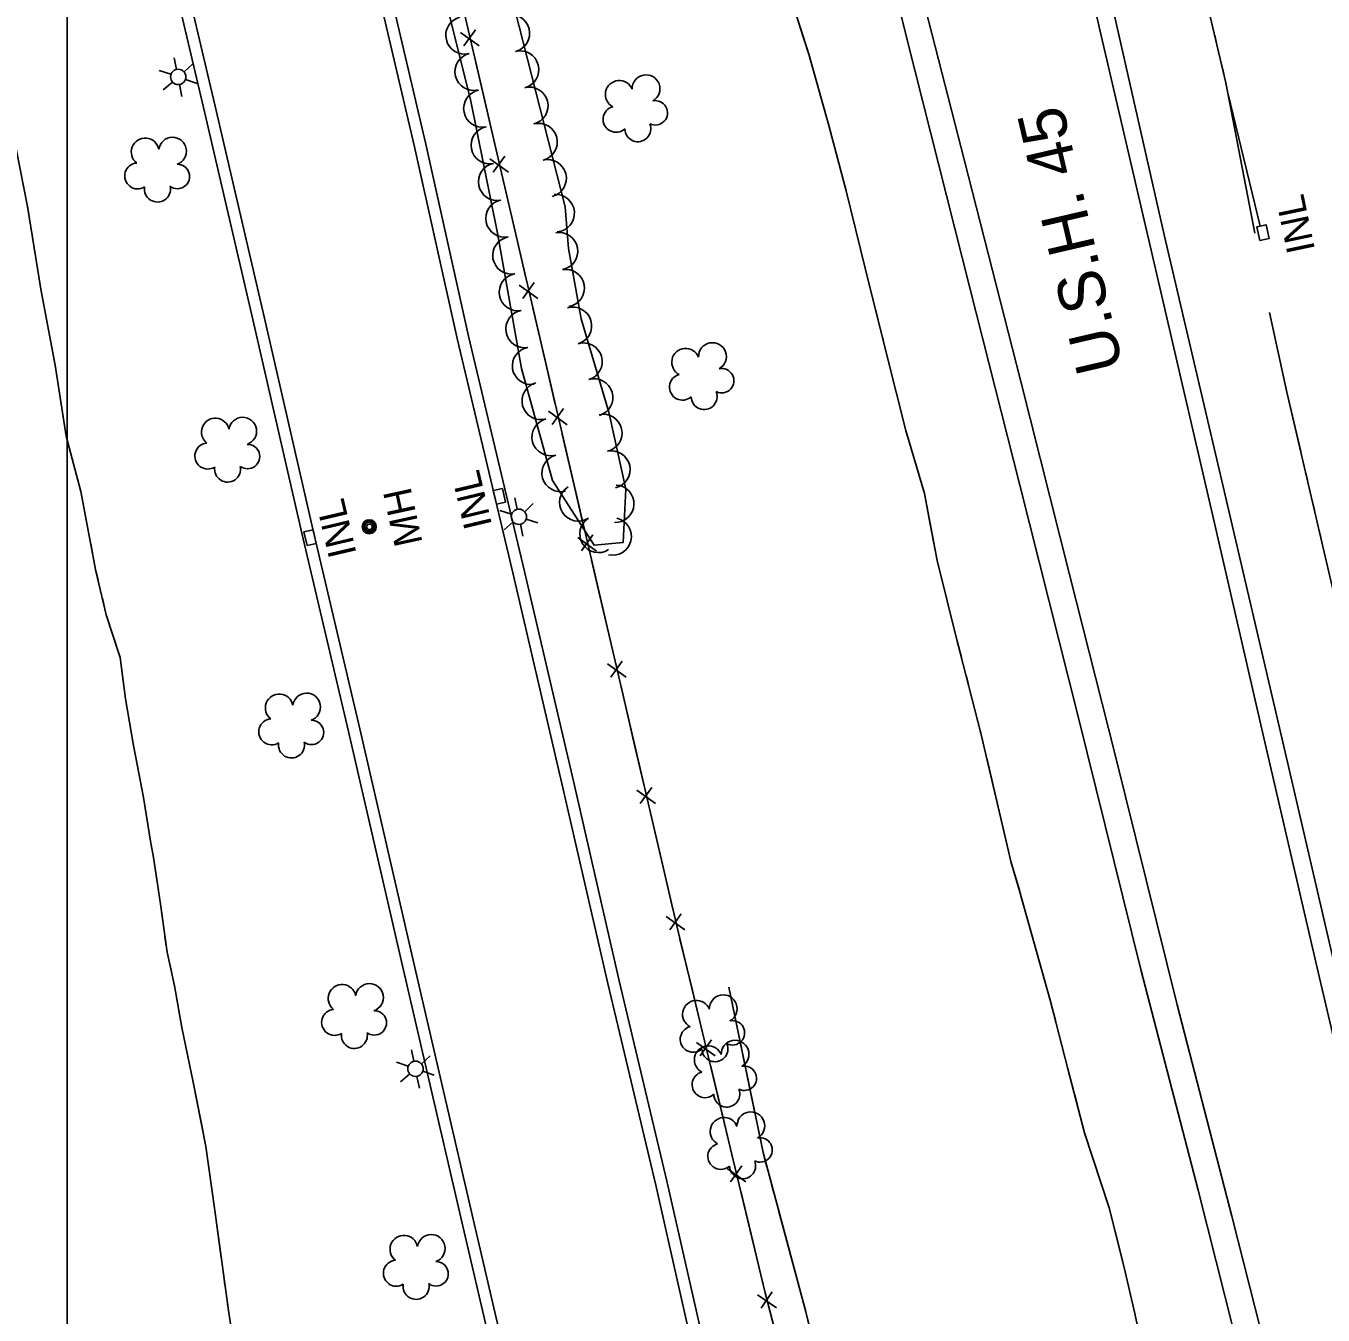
# Model space of a CAD drawing. Extents: x 353423 to 364002, y 127000 to 201942.
# Drawn here: x 361491.2 to 361768.5, y 146165.9 to 146441.4 of the extents above; entities that cross this region are included whole.
import ezdxf

# ---------------------------------------------------------------- set-up
doc = ezdxf.new("R2010")
doc.units = 0
for name, color, linetype in [('E_DTM_SlopeBottom', 7, 'Continuous'), ('E_DTM_SlopeTop', 7, 'Continuous'), ('E_FEN_Generic', 7, 'Continuous'), ('E_LAND_BrushLine', 7, 'Continuous'), ('E_LAND_TreeLine', 7, 'Continuous'), ('E_RW_IP', 7, 'Continuous'), ('E_STRUCT_WingWall', 7, 'Continuous'), ('E_UTL_ETransformer', 7, 'Continuous')]:
    doc.layers.add(name, color=color, linetype=linetype)

msp = doc.modelspace()

# ---------------------------------------------------------------- linework, layer by layer
at = {"layer": 'E_DTM_SlopeBottom'}
for p, q in [((361584.05, 146440.02), (361588.03, 146437.15)), ((361587.23, 146440.58), (361584.79, 146437.16)), ((361590.33, 146413.02), (361594.31, 146410.15)), ((361593.51, 146413.59), (361591.07, 146410.17)), ((361599.79, 146386.59), (361597.35, 146383.17)), ((361596.61, 146386.03), (361600.59, 146383.16)), ((361602.89, 146359.03), (361606.87, 146356.16)), ((361606.07, 146359.6), (361603.63, 146356.18)), ((361609.17, 146332.04), (361613.15, 146329.17)), ((361612.35, 146332.6), (361609.91, 146329.18)), ((361615.46, 146305.04), (361619.44, 146302.18)), ((361618.64, 146305.61), (361616.2, 146302.19)), ((361624.93, 146278.62), (361622.49, 146275.19)), ((361621.76, 146278.05), (361625.73, 146275.18)), ((361628.05, 146251.06), (361632.03, 146248.19)), ((361631.22, 146251.63), (361628.78, 146248.2)), ((361634.53, 146224.1), (361638.53, 146221.26)), ((361637.7, 146224.69), (361635.29, 146221.24)), ((361641.03, 146197.15), (361645.03, 146194.31)), ((361644.2, 146197.74), (361641.78, 146194.3)), ((361650.69, 146170.83), (361648.34, 146167.34)), ((361647.53, 146170.18), (361651.58, 146167.41))]:
    msp.add_line(p, q, dxfattribs=at)
for points in [[(361522.29, 146712.46), (361531.79, 146672.46), (361546.58, 146609.63), (361562.11, 146541.39), (361580.11, 146464.6), (361611.55, 146329.47), (361630.23, 146249.33), (361649.22, 146170.57), (361667.32, 146100.74), (361684.26, 146019.33), (361698.25, 145955.95), (361705.55, 145914.69), (361721.82, 145831.48), (361730.85, 145781.84), (361761.49, 145610.97)], [(361586.96, 146435.16), (361589.51, 146424.19)], [(361589.51, 146424.19), (361591.76, 146414.54)], [(361593.24, 146408.16), (361595.79, 146397.19)], [(361754.94, 146395.55), (361756.9, 146395.96), (361756.28, 146398.9), (361754.32, 146398.49), (361754.94, 146395.55)], [(361595.79, 146397.19), (361598.04, 146387.55)], [(361599.52, 146381.17), (361602.07, 146370.2)], [(361602.07, 146370.2), (361604.32, 146360.55)], [(361605.8, 146354.17), (361608.35, 146343.2)], [(361593.01, 146342.54), (361591.06, 146342.08), (361591.76, 146339.16), (361593.7, 146339.62), (361593.01, 146342.54)], [(361608.35, 146343.2), (361610.6, 146333.55)], [(361551.29, 146330.33), (361553.23, 146330.78), (361552.55, 146333.7), (361550.6, 146333.24), (361551.29, 146330.33)], [(361612.08, 146327.18), (361614.64, 146316.21)], [(361614.64, 146316.21), (361616.89, 146306.56)], [(361618.37, 146300.18), (361620.93, 146289.21)], [(361620.93, 146289.21), (361623.18, 146279.57)], [(361624.66, 146273.19), (361627.22, 146262.22)], [(361627.22, 146262.22), (361629.47, 146252.58)], [(361630.98, 146246.2), (361633.62, 146235.26)], [(361633.62, 146235.26), (361635.94, 146225.62)], [(361637.48, 146219.26), (361640.12, 146208.31)], [(361640.12, 146208.31), (361642.44, 146198.68)], [(361643.97, 146192.32), (361646.61, 146181.37)], [(361646.61, 146181.37), (361648.93, 146171.74)]]:
    msp.add_lwpolyline(points, dxfattribs=at)
at = {"layer": 'E_DTM_SlopeTop'}
for points in [[(361657.83, 146726.99), (361670.41, 146672.19), (361683.83, 146614.12), (361697.16, 146558.07), (361709.77, 146502.91), (361721.88, 146452.51), (361734.47, 146396.74), (361746.51, 146345.35), (361760.16, 146287.12), (361772.57, 146233.64), (361786.29, 146174.77), (361800.08, 146114.65), (361813.05, 146057.72), (361829.54, 145981.86), (361840.98, 145926.43), (361850.52, 145877.27), (361859.96, 145825.13), (361871.59, 145759.63), (361880.63, 145705.64), (361888.75, 145655.61), (361896.8, 145603.86)], [(361635.17, 146152.25), (361625.82, 146193.6), (361615.56, 146236.71), (361605.75, 146279.45), (361595.31, 146324.24), (361583.32, 146374.57), (361574.19, 146415.6), (361564.73, 146456.06), (361553.24, 146505.02), (361541.09, 146556.91), (361526.68, 146619.53), (361516.32, 146664.26), (361503.54, 146718.06)], [(361637.61, 146152.81), (361628.25, 146194.16), (361617.99, 146237.27), (361608.18, 146280.01), (361597.74, 146324.81), (361585.75, 146375.13), (361576.62, 146416.16), (361567.16, 146456.63), (361555.67, 146505.59), (361543.53, 146557.47), (361529.11, 146620.09), (361518.75, 146664.83), (361505.98, 146718.64)], [(361609.78, 146713.65), (361620.1, 146674.5), (361633.85, 146618.79), (361644.96, 146575.71), (361657.08, 146527.41), (361668.99, 146480.61), (361681.18, 146431.95), (361693, 146385.15), (361703.6, 146343.27), (361716.08, 146293.81), (361729.49, 146239.75), (361741.79, 146192.52), (361753.25, 146147.09)], [(361761.5, 146137.56), (361748.92, 146187.02), (361737.25, 146232.19), (361724.04, 146285.63), (361714.23, 146324.13), (361703.77, 146365.71), (361691.81, 146412.58), (361680.7, 146455.96), (361670.13, 146498.45), (361660.2, 146537.7), (361646.69, 146590.93), (361632.34, 146648.02), (361618.6, 146702.23)], [(361888.62, 145635.53), (361875.36, 145717.87), (361866.32, 145771.57), (361858.52, 145816.04), (361849.01, 145867.73), (361840.11, 145915.13), (361831.1, 145959.68), (361821.72, 146003.44), (361812.05, 146047.99), (361801.68, 146092.89), (361790.66, 146139.92), (361778.8, 146190.52), (361766.88, 146241.3), (361755.61, 146290.18), (361745.06, 146336.08), (361731.94, 146392.54), (361716.89, 146457.18), (361706.06, 146503.69), (361690.71, 146568.3), (361675.65, 146633.92), (361660.63, 146698.47)], [(361452.86, 146553.02), (361453.03, 146555.51), (361465.91, 146554.65), (361477.55, 146553.27), (361483.34, 146551.51), (361488.37, 146549.36), (361493.61, 146546.54), (361497.96, 146542.93), (361500.42, 146540.17), (361503.52, 146535.72), (361505.35, 146531.64), (361506.85, 146528.04), (361507.66, 146524.84), (361518.73, 146478.99), (361531.83, 146423.31), (361542.1, 146379.2), (361552.59, 146333.54), (361562.55, 146291.13), (361574.09, 146241.08), (361586.78, 146186.35), (361598.6, 146135.6)], [(361452.86, 146553.02), (361465.68, 146552.16), (361477.04, 146550.81), (361482.48, 146549.16), (361487.28, 146547.1), (361492.21, 146544.46), (361496.22, 146541.12), (361498.45, 146538.61), (361501.34, 146534.48), (361503.05, 146530.65), (361504.48, 146527.24), (361505.24, 146524.24), (361516.3, 146478.41), (361529.4, 146422.74), (361539.67, 146378.64), (361550.15, 146332.97), (361560.11, 146290.57), (361571.65, 146240.52), (361584.34, 146185.78), (361596.16, 146135.03)]]:
    msp.add_lwpolyline(points, dxfattribs=at)
at = {"layer": 'E_FEN_Generic'}
msp.add_lwpolyline([(361593.92, 146451.96), (361592.79, 146455.12), (361589.76, 146462.86), (361584.39, 146471.69), (361578.08, 146469.8), (361580.46, 146448.51), (361586.21, 146425.66), (361591.98, 146397.08), (361597.12, 146368.17), (361603.73, 146344.25), (361612.62, 146330.4), (361618.83, 146330.98), (361619.4, 146342.41), (361615.74, 146358.86), (361609.83, 146378.79), (361607.16, 146393.81), (361606.41, 146402.76), (361593.92, 146451.96)], dxfattribs=at)
for centre, radius, start, end in [((361584.91, 146439.39), 4, 104.1271, 284.1118), ((361594.84, 146439.83), 4, 284.249, 104.2336), ((361586.86, 146431.64), 4, 104.1271, 284.1118), ((361596.81, 146432.08), 4, 284.249, 104.2336), ((361623.73, 146427.99), 2.97, 299.0378, 182.0111), ((361598.77, 146424.34), 4, 284.249, 104.2336), ((361618, 146426.78), 2.97, 21.387, 242.6209), ((361588.73, 146423.77), 4, 101.417, 281.4017), ((361625.7, 146422.83), 2.61, 243.743, 101.6757), ((361617.32, 146421.45), 2.78, 104.3579, 312.1309), ((361590.31, 146415.93), 4, 101.417, 281.4017), ((361600.74, 146416.59), 4, 284.249, 104.2336), ((361621.97, 146419.44), 2.78, 181.0349, 22.0459), ((361516.65, 146414.47), 2.97, 11.2968, 232.5307), ((361522.5, 146414.65), 2.97, 288.9477, 171.9209), ((361515.05, 146409.34), 2.78, 94.2677, 302.0407), ((361523.54, 146409.23), 2.61, 233.6529, 91.5855), ((361591.89, 146408.1), 4, 101.417, 281.4017), ((361602.7, 146408.84), 4, 284.249, 104.2336), ((361519.27, 146406.55), 2.78, 170.9447, 11.9558), ((361593.47, 146400.27), 4, 101.417, 281.4017), ((361604.42, 146401.4), 4, 274.8211, 94.8058), ((361594.94, 146392.36), 4, 100.0873, 280.072), ((361605.13, 146393.25), 4, 280.1042, 100.0889), ((361606.54, 146385.38), 4, 280.1042, 100.0889), ((361596.34, 146384.49), 4, 100.0873, 280.072), ((361608.09, 146377.31), 4, 286.5081, 106.4928), ((361597.74, 146376.63), 4, 100.0873, 280.072), ((361599.14, 146368.76), 4, 100.0873, 280.072), ((361610.36, 146369.65), 4, 286.5081, 106.4928), ((361637.92, 146370.73), 2.97, 299.0378, 182.0111), ((361632.19, 146369.53), 2.97, 21.387, 242.6209), ((361639.89, 146365.58), 2.61, 243.743, 101.6757), ((361601.2, 146361.24), 4, 105.4721, 285.4568), ((361612.63, 146361.99), 4, 286.5081, 106.4928), ((361631.51, 146364.2), 2.78, 104.3579, 312.1309), ((361636.15, 146362.19), 2.78, 181.0349, 22.0459), ((361531.65, 146354.6), 2.97, 11.2968, 232.5307), ((361537.5, 146354.78), 2.97, 288.9477, 171.9209), ((361603.33, 146353.54), 4, 105.4721, 285.4568), ((361614.59, 146354.39), 4, 282.5446, 102.5293), ((361530.05, 146349.47), 2.78, 94.2677, 302.0407), ((361538.54, 146349.36), 2.61, 233.6529, 91.5855), ((361616.32, 146346.59), 4, 282.5446, 102.5293), ((361605.47, 146345.84), 4, 105.4721, 285.4568), ((361534.27, 146346.68), 2.78, 170.9447, 11.9558), ((361609.23, 146339.55), 4, 122.6992, 302.6838), ((361617.15, 146339.27), 4, 267.174, 87.1587), ((361613.55, 146332.83), 4, 122.6992, 302.6838), ((361616.59, 146332.27), 4, 256.8285, 76.8131), ((361545.31, 146295.63), 2.97, 11.2968, 232.5307), ((361551.16, 146295.82), 2.97, 288.9477, 171.9209), ((361543.71, 146290.51), 2.78, 94.2677, 302.0407), ((361552.2, 146290.39), 2.61, 233.6529, 91.5855), ((361547.93, 146287.71), 2.78, 170.9447, 11.9558), ((361558.75, 146233.54), 2.97, 11.2968, 232.5307), ((361564.6, 146233.72), 2.97, 288.9477, 171.9209), ((361640.22, 146231.33), 2.97, 299.0378, 182.0111), ((361634.49, 146230.13), 2.97, 21.387, 242.6209), ((361557.15, 146228.41), 2.78, 94.2677, 302.0407), ((361565.64, 146228.3), 2.61, 233.6529, 91.5855), ((361642.19, 146226.18), 2.61, 243.743, 101.6757), ((361561.37, 146225.62), 2.78, 170.9447, 11.9558), ((361633.81, 146224.8), 2.78, 104.3579, 312.1309), ((361637.03, 146220.43), 2.97, 21.387, 242.6209), ((361638.45, 146222.79), 2.78, 181.0349, 22.0459), ((361642.76, 146221.63), 2.97, 299.0378, 182.0111), ((361636.35, 146215.1), 2.78, 104.3579, 312.1309), ((361644.73, 146216.47), 2.61, 243.743, 101.6757), ((361640.99, 146213.09), 2.78, 181.0349, 22.0459), ((361646.13, 146206.31), 2.97, 299.0378, 182.0111), ((361640.4, 146205.1), 2.97, 21.387, 242.6209), ((361648.1, 146201.15), 2.61, 243.743, 101.6757), ((361639.72, 146199.77), 2.78, 104.3579, 312.1309), ((361644.37, 146197.76), 2.78, 181.0349, 22.0459), ((361571.96, 146179.91), 2.97, 11.2968, 232.5307), ((361577.81, 146180.1), 2.97, 288.9477, 171.9209), ((361570.35, 146174.78), 2.78, 94.2677, 302.0407), ((361578.84, 146174.67), 2.61, 233.6529, 91.5855), ((361574.57, 146171.99), 2.78, 170.9447, 11.9558)]:
    msp.add_arc(centre, radius, start, end, dxfattribs=at)
at = {"layer": 'E_LAND_BrushLine'}
for p, q in [((361523.36, 146432.11), (361522.86, 146434.59)), ((361522.12, 146431.07), (361519.64, 146431.9)), ((361524.97, 146431.58), (361526.81, 146433.28)), ((361522.49, 146429.41), (361520.52, 146427.73)), ((361524.01, 146428.9), (361524.52, 146426.35)), ((361525.29, 146429.98), (361527.73, 146429.14)), ((361596.17, 146338.09), (361595.65, 146340.55)), ((361594.94, 146337.03), (361592.45, 146337.83)), ((361597.79, 146337.58), (361599.61, 146339.3)), ((361595.34, 146335.38), (361593.38, 146333.67)), ((361596.86, 146334.89), (361597.4, 146332.34)), ((361598.13, 146335.98), (361600.58, 146335.17)), ((361574.1, 146220.09), (361573.6, 146222.56)), ((361575.7, 146219.56), (361577.54, 146221.26)), ((361572.85, 146219.05), (361570.37, 146219.88)), ((361573.22, 146217.39), (361571.25, 146215.71)), ((361576.02, 146217.95), (361578.46, 146217.12)), ((361574.74, 146216.88), (361575.26, 146214.33))]:
    msp.add_line(p, q, dxfattribs=at)
for centre in [(361523.71, 146430.51), (361596.54, 146336.49), (361574.44, 146218.49)]:
    msp.add_circle(centre, 1.64, dxfattribs=at)
at = {"layer": 'E_LAND_TreeLine'}
msp.add_line((361500, 145000), (361500, 148000), dxfattribs=at)
at = {"layer": 'E_STRUCT_WingWall'}
for points in [[(361753.88, 146397.14), (361747.68, 146429.28), (361735.06, 146482.67), (361723.63, 146531.72), (361711.38, 146582.56), (361700.52, 146632.81), (361689.15, 146679.39), (361675.36, 146740.14), (361660.7, 146801.66), (361646.73, 146864.2), (361633.6, 146928.35), (361622.96, 146977.09), (361612.45, 147025.61), (361605.24, 147054.09)], [(361731.54, 146150.35), (361728.2, 146166.19), (361726.18, 146175.12), (361722.7, 146188.79), (361717.45, 146204.78), (361713.91, 146218.48), (361710.13, 146233.19), (361706.7, 146245.36), (361703.58, 146256.55), (361701.72, 146262.8), (361701.43, 146264.1), (361695.31, 146290.2), (361690.23, 146309.9), (361685.97, 146327.12), (361683.22, 146341.43), (361679.23, 146354.94), (361675.21, 146371.07), (361670.59, 146389.6), (361666.53, 146406.16), (361662.77, 146420.12), (361658.53, 146435.36), (361651.67, 146456.74)], [(361664.65, 146413.14), (361662.77, 146420.12), (361658.53, 146435.36), (361656.63, 146441.28)], [(361745.77, 146437.37), (361745.29, 146439.42)], [(361747.22, 146431.23), (361746.74, 146433.27)], [(361755.04, 146398.64), (361748.1, 146427.11)], [(361536.18, 146155.53), (361534.44, 146166.81), (361532.96, 146177.8), (361531.54, 146188.21), (361529.64, 146201.86), (361526.88, 146215.61), (361524.52, 146227.34), (361522.92, 146236.23), (361521.32, 146243.43), (361519.93, 146253.7), (361518.4, 146263.64), (361517.81, 146267.17), (361516.28, 146276.46), (361514.18, 146287.6), (361512.41, 146297.54), (361511.28, 146306.42), (361508.33, 146315.55), (361506.11, 146324.87), (361502.92, 146341.87), (361499.78, 146353.75), (361497.42, 146368.9), (361494.34, 146385.17), (361491.5, 146402.84), (361488.38, 146418.74)], [(361671.8, 146384.76), (361670.59, 146389.6), (361666.53, 146406.16), (361664.65, 146413.14)], [(361491.77, 146401.16), (361491.5, 146402.84), (361491.44, 146403.12)], [(361492.72, 146395.26), (361492.4, 146397.23)], [(361498.36, 146362.89), (361497.42, 146368.9), (361494.34, 146385.17), (361493.35, 146391.33)], [(361673.26, 146378.88), (361672.77, 146380.84)], [(361912.4, 145641.3), (361896.17, 145741.53), (361885.58, 145801.76), (361873.66, 145859.75), (361862.83, 145914.54), (361853.46, 145964.22), (361840.11, 146024.61), (361829.21, 146076.21), (361815.58, 146136.21), (361801.29, 146191.7), (361786.42, 146252.47), (361773.69, 146307.55), (361760.73, 146363.13), (361757.01, 146380.13)], [(361763.69, 146350.46), (361760.73, 146363.13), (361757.01, 146380.13)], [(361674.73, 146373.01), (361674.24, 146374.96)], [(361676.19, 146367.13), (361675.7, 146369.09)], [(361504.27, 146334.67), (361502.92, 146341.87), (361499.78, 146353.75), (361498.36, 146362.89)], [(361684.47, 146334.89), (361683.22, 146341.43), (361679.23, 146354.94), (361677.17, 146363.21)], [(361765.12, 146344.33), (361764.64, 146346.37)], [(361766.55, 146338.2), (361766.07, 146340.24)], [(361691.14, 146306.4), (361690.23, 146309.9), (361685.97, 146327.12), (361684.47, 146334.89)], [(361767.98, 146332.07), (361767.5, 146334.11)], [(361505.38, 146328.8), (361505.01, 146330.75)], [(361506.57, 146322.94), (361506.11, 146324.87), (361506.11, 146324.88)], [(361507.95, 146317.13), (361507.49, 146319.07)], [(361514.66, 146285.06), (361514.18, 146287.6), (361512.41, 146297.54), (361511.28, 146306.42), (361509.05, 146313.31)], [(361692.65, 146300.54), (361692.14, 146302.49)], [(361694.16, 146294.67), (361693.65, 146296.63)], [(361695.64, 146288.8), (361695.31, 146290.2), (361695.16, 146290.76)], [(361519.48, 146256.6), (361518.4, 146263.64), (361517.81, 146267.17), (361516.28, 146276.46), (361514.66, 146285.06)], [(361703.53, 146256.71), (361701.72, 146262.8), (361701.43, 146264.1), (361696.56, 146284.87)], [(361711.33, 146228.51), (361710.13, 146233.19), (361706.7, 146245.36), (361703.58, 146256.55), (361703.53, 146256.71)], [(361520.34, 146250.69), (361520.07, 146252.67)], [(361521.14, 146244.77), (361520.87, 146246.75)], [(361522.32, 146238.93), (361521.89, 146240.87)], [(361528.67, 146206.7), (361526.88, 146215.61), (361524.52, 146227.34), (361523.13, 146235.03)], [(361641.41, 146235.92), (361648.76, 146200.58), (361657.86, 146166.54), (361663.92, 146142.03), (361673.04, 146105.44), (361680.05, 146077.05), (361686.72, 146046.07), (361691.74, 146019.46), (361692.16, 146012.1)], [(361641.41, 146235.92), (361647.06, 146208.74)], [(361712.84, 146222.64), (361712.34, 146224.6)], [(361714.35, 146216.78), (361713.91, 146218.48), (361713.84, 146218.73)], [(361715.86, 146210.91), (361715.36, 146212.87)], [(361532.91, 146178.14), (361531.54, 146188.21), (361529.64, 146201.86), (361528.67, 146206.7)], [(361725.2, 146178.96), (361722.7, 146188.79), (361717.45, 146204.78), (361716.87, 146207.01)], [(361647.84, 146204.99), (361648.23, 146203.12)], [(361649.08, 146199.39), (361649.57, 146197.54)], [(361650.56, 146193.84), (361651.05, 146191.99)], [(361652.04, 146188.29), (361657.86, 146166.54), (361659.12, 146161.45)], [(361731.54, 146150.39), (361728.2, 146166.19), (361726.18, 146175.12), (361725.2, 146178.96)], [(361533.71, 146172.23), (361533.44, 146174.2)], [(361534.52, 146166.31), (361534.44, 146166.81), (361534.24, 146168.28)]]:
    msp.add_lwpolyline(points, dxfattribs=at)
at = {"layer": 'E_UTL_ETransformer'}
for centre, radius in [((361564.56, 146334.36), 1.5), ((361564.56, 146334.37), 1.22), ((361564.58, 146334.36), 0.968), ((361564.59, 146334.34), 0.605)]:
    msp.add_circle(centre, radius, dxfattribs=at)

# ---------------------------------------------------------------- texts
at = {"layer": 'E_DTM_SlopeBottom'}
for rotation, p in [(101.8558, (361766.77, 146393.52)), (103.3925, (361590.85, 146334.68)), (103.2086, (361561.87, 146328.58))]:
    msp.add_text('INL', height=6, rotation=rotation, dxfattribs=at).set_placement(p)
at = {"layer": 'E_RW_IP'}
msp.add_text('U.S.H. 45', height=10, rotation=103.0786, dxfattribs=at).set_placement((361725.8, 146368.37))
at = {"layer": 'E_UTL_ETransformer'}
msp.add_text('MH', height=6, rotation=102.299, dxfattribs=at).set_placement((361575.97, 146330.92))

doc.saveas('drawing.dxf')
